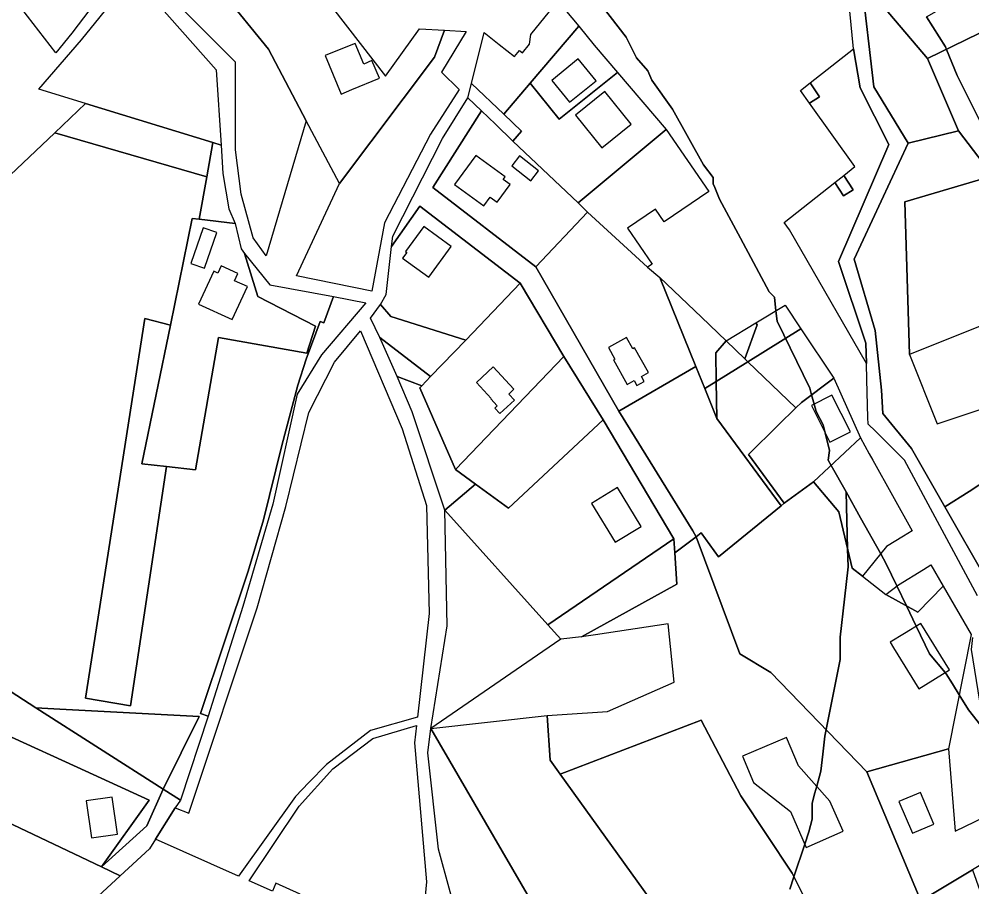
# Model space of a CAD drawing. Extents: x -477304 to -465429, y -1159113 to -1149210.
# Drawn here: x -474405.3 to -474151.4, y -1155508.6 to -1155277.3 of the extents above; entities that cross this region are included whole.
import ezdxf

# ---------------------------------------------------------------- set-up
doc = ezdxf.new("R2010")
doc.units = 0
for name, color, linetype in [('BPEJ_s', 7, 'Continuous'), ('orna_s', 7, 'Continuous'), ('PUPFL_s', 7, 'Continuous'), ('trav_porost_s', 7, 'Continuous'), ('voda_s', 7, 'Continuous'), ('zahrada_s', 7, 'Continuous')]:
    doc.layers.add(name, color=color, linetype=linetype)

msp = doc.modelspace()

# ---------------------------------------------------------------- linework, layer by layer
at = {"layer": 'BPEJ_s'}
for points in [[(-474162.69, -1155446.5), (-474166.2, -1155439.14), (-474168.8, -1155433.72), (-474171.34, -1155428.39), (-474174.17, -1155422.48), (-474175.66, -1155419.82), (-474181.02, -1155410.23), (-474184.88, -1155403.33), (-474188.88, -1155396.27), (-474189.69, -1155394.83), (-474189.27, -1155392.28), (-474190.44, -1155387.61), (-474190.97, -1155385.48), (-474192.88, -1155381.86), (-474193.42, -1155379.91), (-474194.09, -1155377.47), (-474194.58, -1155375.7), (-474203.3, -1155357.83), (-474203.58, -1155355.03), (-474203.94, -1155351.45), (-474205.43, -1155349.97), (-474213.07, -1155335.66), (-474218.61, -1155325.3), (-474219.91, -1155322.22), (-474220.31, -1155321.26), (-474220.31, -1155319.56), (-474222.86, -1155316.16), (-474231.16, -1155301.27), (-474236.69, -1155293.62), (-474237.75, -1155291.07), (-474240.73, -1155287.66), (-474243.49, -1155282.13), (-474254.76, -1155267.46)], [(-474254.76, -1155267.46), (-474243.49, -1155282.13), (-474240.73, -1155287.66), (-474237.75, -1155291.07), (-474236.69, -1155293.62), (-474231.16, -1155301.27), (-474222.86, -1155316.16), (-474220.31, -1155319.56), (-474220.31, -1155321.26), (-474219.91, -1155322.22), (-474218.61, -1155325.3), (-474213.07, -1155335.66), (-474205.43, -1155349.97), (-474203.94, -1155351.45), (-474203.58, -1155355.03), (-474203.3, -1155357.83), (-474194.58, -1155375.7), (-474194.09, -1155377.47), (-474193.42, -1155379.91), (-474192.88, -1155381.86), (-474190.97, -1155385.48), (-474190.44, -1155387.61), (-474189.27, -1155392.28), (-474189.69, -1155394.83), (-474188.88, -1155396.27), (-474184.88, -1155403.33), (-474184.5, -1155418.49), (-474184.38, -1155423.33), (-474185.36, -1155431.95), (-474186.5, -1155442.04), (-474186.5, -1155447.99), (-474190.54, -1155468.41), (-474191.09, -1155473.21), (-474191.61, -1155477.76), (-474192.72, -1155481.8), (-474193.19, -1155483.51), (-474193.94, -1155486.27), (-474193.94, -1155490.52), (-474194.38, -1155492.26), (-474194.8, -1155493.92), (-474195.9, -1155497.23)], [(-474148.87, -1155305.1), (-474155.25, -1155292.34), (-474158.15, -1155285.37), (-474158.43, -1155284.69), (-474163.43, -1155276.72), (-474149.5, -1155268.74)], [(-474163.43, -1155276.72), (-474158.43, -1155284.69), (-474158.15, -1155285.37), (-474155.25, -1155292.34), (-474148.87, -1155305.1)], [(-474199.9, -1155509.23), (-474198.81, -1155505.96), (-474195.9, -1155497.23), (-474194.8, -1155493.92), (-474194.38, -1155492.26), (-474193.94, -1155490.52), (-474193.94, -1155486.27), (-474193.19, -1155483.51), (-474192.72, -1155481.8), (-474191.61, -1155477.76), (-474191.09, -1155473.21), (-474190.54, -1155468.41), (-474186.5, -1155447.99), (-474186.5, -1155442.04), (-474185.36, -1155431.95), (-474184.38, -1155423.33), (-474184.5, -1155418.49), (-474184.88, -1155403.33), (-474181.02, -1155410.23), (-474175.66, -1155419.82), (-474174.17, -1155422.48), (-474171.34, -1155428.39)], [(-474171.34, -1155428.39), (-474168.8, -1155433.72), (-474166.2, -1155439.14), (-474162.69, -1155446.5), (-474158.5, -1155451.49), (-474158.22, -1155451.82), (-474156.58, -1155454.45), (-474154.75, -1155457.41), (-474152.27, -1155461.39), (-474148.01, -1155466.84)], [(-474148.01, -1155466.84), (-474152.27, -1155461.39), (-474154.75, -1155457.41), (-474156.58, -1155454.45), (-474158.22, -1155451.82), (-474158.5, -1155451.49), (-474162.69, -1155446.5)], [(-474195.9, -1155497.23), (-474198.81, -1155505.96), (-474199.9, -1155509.23)]]:
    msp.add_lwpolyline(points, dxfattribs=at)
at = {"layer": 'orna_s'}
for points in [[(-474305.71, -1155335.2), (-474292.42, -1155309.15), (-474285.65, -1155298.3), (-474282.02, -1155301.8), (-474295.01, -1155322.18), (-474267.57, -1155343.31), (-474245.46, -1155381.83), (-474225.77, -1155413.75), (-474224.83, -1155415.28), (-474230.55, -1155419.6), (-474230.81, -1155415.82), (-474249.67, -1155384.13), (-474260.1, -1155367.23), (-474271.73, -1155347.69), (-474298.48, -1155327.15), (-474306.01, -1155337.89)], [(-474253.76, -1155328.79), (-474237.77, -1155343.39), (-474234.55, -1155346.19), (-474224.9, -1155369.92), (-474245.46, -1155381.83), (-474267.57, -1155343.31)], [(-474295.61, -1155372.6), (-474286.26, -1155362.85), (-474271.73, -1155347.69), (-474260.1, -1155367.23), (-474288.95, -1155397.37), (-474298.44, -1155375.57), (-474297.97, -1155375.08)], [(-474234.55, -1155346.19), (-474223.39, -1155356.78), (-474216.87, -1155363.05), (-474219.6, -1155366.29), (-474219.5, -1155373.91), (-474222.54, -1155375.8), (-474224.9, -1155369.92)], [(-474306.22, -1155356.59), (-474286.26, -1155362.85), (-474295.61, -1155372.6), (-474309.18, -1155362.13), (-474311.67, -1155356.98), (-474308.92, -1155353.4)], [(-474309.18, -1155362.13), (-474295.61, -1155372.6), (-474297.97, -1155375.08), (-474304.54, -1155372.56)], [(-474241.7, -1155365.17), (-474243.4, -1155362.2), (-474248.17, -1155364.84), (-474246.5, -1155367.91), (-474246.9, -1155368.12), (-474243.26, -1155374.67), (-474241.4, -1155373.66), (-474240.62, -1155375), (-474238.68, -1155373.94), (-474239.45, -1155372.56), (-474237.59, -1155371.48), (-474241.26, -1155364.97)], [(-474274.88, -1155407.67), (-474283.63, -1155401.26), (-474288.95, -1155397.37), (-474260.1, -1155367.23), (-474249.67, -1155384.13)], [(-474277.87, -1155380.38), (-474278.51, -1155380.97), (-474277.17, -1155382.45), (-474273.29, -1155378.86), (-474274.78, -1155377.26), (-474273.4, -1155375.96), (-474278.94, -1155369.99), (-474283.41, -1155374.17), (-474279.45, -1155378.41), (-474279.59, -1155378.54)], [(-474202.22, -1155407.05), (-474218.85, -1155420.63), (-474223.5, -1155414.28), (-474224.83, -1155415.28), (-474225.77, -1155413.75), (-474245.46, -1155381.83), (-474224.9, -1155369.92), (-474222.54, -1155375.8), (-474219.36, -1155383.72)], [(-474219.5, -1155373.91), (-474219.36, -1155383.72), (-474222.54, -1155375.8)], [(-474274.88, -1155407.67), (-474249.67, -1155384.13), (-474230.81, -1155415.82), (-474264.36, -1155438.75), (-474291.79, -1155408.17), (-474283.63, -1155401.26)], [(-474245.83, -1155402.18), (-474252.76, -1155406.42), (-474246.43, -1155416.76), (-474239.51, -1155412.52)], [(-474255.41, -1155441.93), (-474260.91, -1155442.55), (-474264.36, -1155438.75), (-474230.81, -1155415.82), (-474230.55, -1155419.6), (-474229.97, -1155427.96)], [(-474261.06, -1155478.58), (-474233.74, -1155516.6), (-474211.99, -1155542.26), (-474209.38, -1155540.77), (-474191.72, -1155562.64), (-474223.51, -1155570.41), (-474303.86, -1155597.03), (-474306.99, -1155591.51), (-474304.9, -1155568.75), (-474300.52, -1155555.74), (-474293.27, -1155545.65), (-474261.99, -1155524.17), (-474295.53, -1155466.42), (-474264.56, -1155462.95), (-474263.75, -1155474.83)], [(-474223.55, -1155464.18), (-474212.93, -1155484.37), (-474199.3, -1155504.99), (-474187.72, -1155528.03), (-474209.38, -1155540.77), (-474211.99, -1155542.26), (-474233.74, -1155516.6), (-474261.06, -1155478.58)], [(-474295.53, -1155466.42), (-474261.99, -1155524.17), (-474293.27, -1155545.65), (-474287.87, -1155531.73), (-474287.26, -1155521.3), (-474293.5, -1155498.56), (-474296.38, -1155472.9)]]:
    msp.add_lwpolyline(points, close=True, dxfattribs=at)
at = {"layer": 'PUPFL_s'}
for points in [[(-473936.25, -1155441.13), (-473958.02, -1155466.58), (-473982.93, -1155444.75), (-473987.35, -1155440.62), (-473986.01, -1155437.92), (-473994.45, -1155427.06), (-474015.44, -1155411.4), (-474031.56, -1155375.19), (-474038.03, -1155364.8), (-474054.27, -1155343.37), (-474067.95, -1155325.17), (-474098.97, -1155288.37), (-474142.77, -1155277.87), (-474163.21, -1155287.84), (-474180.75, -1155267.01), (-474186.31, -1155262.83), (-474179.16, -1155257.17), (-474165.03, -1155258.75), (-474147.1, -1155264.13), (-474102.84, -1155272.03), (-474057.85, -1155306.59), (-473987.32, -1155391.49)], [(-474168.35, -1155310.34), (-474177.49, -1155295.34), (-474180.75, -1155267.01), (-474163.21, -1155287.84), (-474154.94, -1155307.08)], [(-474288.95, -1155397.37), (-474283.63, -1155401.26), (-474291.79, -1155408.17), (-474300.53, -1155381.97), (-474304.54, -1155372.56), (-474297.97, -1155375.08), (-474298.44, -1155375.57)], [(-474295.53, -1155466.42), (-474291.21, -1155439.01), (-474291.79, -1155408.17), (-474264.36, -1155438.75), (-474260.91, -1155442.55), (-474265.72, -1155445.87)]]:
    msp.add_lwpolyline(points, close=True, dxfattribs=at)
at = {"layer": 'trav_porost_s'}
for points in [[(-474376.81, -1155262.03), (-474391.19, -1155281.05), (-474395.5, -1155286.28), (-474418.22, -1155256.91), (-474429.36, -1155245.9), (-474424.55, -1155242.13), (-474424.17, -1155240.52), (-474410.57, -1155228.74), (-474408.81, -1155227), (-474405.7, -1155224.09), (-474392.24, -1155238.58), (-474412.2, -1155252), (-474393.93, -1155274.52), (-474384.36, -1155266.09), (-474371, -1155254.34)], [(-474294.61, -1155287.44), (-474319.89, -1155321.15), (-474328.73, -1155304.38), (-474338.79, -1155285.31), (-474350.99, -1155270.31), (-474346.24, -1155266.62), (-474337.52, -1155259.85), (-474334.66, -1155257.63), (-474328.52, -1155265.54), (-474307.6, -1155292.5), (-474298.6, -1155279.91), (-474291.91, -1155280.3)], [(-474351.45, -1155310.92), (-474353.64, -1155310.24), (-474387.54, -1155299.8), (-474399.99, -1155295.96), (-474388.65, -1155282.83), (-474374.84, -1155265.77), (-474352.75, -1155290.82)], [(-474339.42, -1155340.38), (-474342.9, -1155335.58), (-474346.09, -1155323.97), (-474347.56, -1155312.12), (-474347.64, -1155288.78), (-474366.21, -1155270.09), (-474356.61, -1155274.26), (-474350.99, -1155270.31), (-474338.79, -1155285.31), (-474328.73, -1155304.38)], [(-474256.15, -1155279.21), (-474252.02, -1155284.28), (-474245.79, -1155291.57), (-474261.34, -1155303.99), (-474269.08, -1155294.42)], [(-474113.4, -1155363.78), (-474145.75, -1155319.1), (-474154.94, -1155307.08), (-474163.21, -1155287.84), (-474142.77, -1155277.87), (-474098.97, -1155288.37), (-474067.95, -1155325.17), (-474054.27, -1155343.37), (-474060.08, -1155346.85), (-474109.05, -1155376.17)], [(-474286.09, -1155280.64), (-474292.7, -1155291.42), (-474288, -1155296.06), (-474295.63, -1155308.01), (-474307.86, -1155331.63), (-474311.23, -1155349.79), (-474331.37, -1155345.75), (-474319.89, -1155321.15), (-474294.61, -1155287.44), (-474291.91, -1155280.3)], [(-474315.74, -1155283.77), (-474320.89, -1155285.88), (-474323.71, -1155286.99), (-474319.46, -1155297.33), (-474316.58, -1155296.09), (-474309.24, -1155293.01), (-474311.24, -1155288.36), (-474313.39, -1155289.3)], [(-474258.56, -1155299.48), (-474251.52, -1155293.72), (-474256.26, -1155287.9), (-474263.27, -1155293.65)], [(-474353.64, -1155310.24), (-474355.26, -1155319.34), (-474395.78, -1155307.6), (-474387.54, -1155299.8)], [(-474154.94, -1155307.08), (-474145.75, -1155319.1), (-474169.22, -1155326.04), (-474168.01, -1155366.67), (-474160.62, -1155385.17), (-474132.62, -1155375.82), (-474115.84, -1155369.1), (-474145.75, -1155319.1), (-474113.4, -1155363.78), (-474109.05, -1155376.17), (-474129.43, -1155388.41), (-474152.13, -1155403.19), (-474158.55, -1155407.32), (-474167.46, -1155391.78), (-474175.07, -1155382.4), (-474175.42, -1155376.19), (-474177.14, -1155360.33), (-474182.71, -1155341.26), (-474168.35, -1155310.34)], [(-474349.37, -1155327.88), (-474347.68, -1155331.82), (-474357.29, -1155330.67), (-474355.26, -1155319.34), (-474353.64, -1155310.24), (-474351.45, -1155310.92), (-474350.96, -1155318.45)], [(-474139.41, -1155355.24), (-474168.01, -1155366.67), (-474169.22, -1155326.04), (-474145.75, -1155319.1), (-474115.84, -1155369.1), (-474132.62, -1155375.82), (-474123.23, -1155371.63), (-474129.07, -1155358.82), (-474134.67, -1155361.26), (-474130.94, -1155369.49), (-474134.72, -1155371.2)], [(-474326.26, -1155359.13), (-474328.56, -1155366.32), (-474352.11, -1155362.2), (-474358.22, -1155397.47), (-474366.01, -1155396.6), (-474372.53, -1155395.88), (-474364.96, -1155358.86), (-474359.16, -1155330.45), (-474357.29, -1155330.67), (-474347.68, -1155331.82), (-474346.1, -1155338.56), (-474345.2, -1155339.8), (-474341.67, -1155351.29)], [(-474352.6, -1155334.2), (-474356.24, -1155332.95), (-474359.5, -1155342.45), (-474355.86, -1155343.7)], [(-474347.88, -1155347.03), (-474347.01, -1155345.11), (-474351.4, -1155343.1), (-474352.27, -1155345.03), (-474353.41, -1155344.51), (-474357.47, -1155353.29), (-474348.45, -1155357.41), (-474344.44, -1155348.6)], [(-474312.88, -1155352.91), (-474324.72, -1155366.77), (-474331.18, -1155377.25), (-474337.69, -1155406.61), (-474345.64, -1155433.88), (-474354.86, -1155463.07), (-474356.92, -1155462.42), (-474350.45, -1155443.03), (-474344.24, -1155424.45), (-474340.15, -1155410.81), (-474335.22, -1155390.97), (-474331, -1155374.87), (-474328.78, -1155367.97), (-474325.04, -1155357.88), (-474324.04, -1155358.26), (-474321.5, -1155351.27)], [(-474366.01, -1155396.6), (-474375.57, -1155460.39), (-474387.58, -1155458.32), (-474371.73, -1155357.13), (-474364.96, -1155358.86), (-474372.53, -1155395.88)], [(-474328.06, -1155382.2), (-474321.24, -1155368.73), (-474314.3, -1155360.4), (-474303.22, -1155386.54), (-474296.71, -1155406.95), (-474295.99, -1155435.78), (-474299.12, -1155463.35), (-474311.6, -1155466.89), (-474323.31, -1155475.96), (-474328.06, -1155480.81), (-474331.65, -1155484.54), (-474346.77, -1155505.76), (-474368.93, -1155495.93), (-474363.64, -1155487.58), (-474360.03, -1155488.94), (-474341.86, -1155434.19), (-474334.18, -1155407.21)], [(-474219.6, -1155366.29), (-474216.87, -1155363.05), (-474211.89, -1155367.84), (-474211.04, -1155368.66), (-474219.5, -1155373.91)], [(-474201.36, -1155406.31), (-474202.22, -1155407.05), (-474219.36, -1155383.72), (-474219.5, -1155373.91), (-474211.04, -1155368.66), (-474198.26, -1155380.92), (-474202.97, -1155385.52), (-474210.92, -1155393.37)], [(-474147.15, -1155432.58), (-474147.27, -1155426.99), (-474158.55, -1155407.32), (-474152.13, -1155403.19), (-474129.43, -1155388.41), (-474112.43, -1155412.79), (-474119.48, -1155416.81), (-474123.97, -1155409.04), (-474127.49, -1155403.08), (-474136.87, -1155408.55), (-474146.4, -1155414.1), (-474143.26, -1155419.57), (-474132.35, -1155424.15)], [(-474224.83, -1155415.28), (-474223.5, -1155414.28), (-474218.85, -1155420.63), (-474202.22, -1155407.05), (-474201.36, -1155406.31), (-474193.55, -1155400.64), (-474186.84, -1155408.65), (-474183.28, -1155423.62), (-474180.49, -1155425.81), (-474174.29, -1155430.69), (-474165.75, -1155435.4), (-474158.99, -1155428.49), (-474151.52, -1155441.36), (-474157.64, -1155471.79), (-474179.4, -1155477.97), (-474204.97, -1155451.5), (-474213.18, -1155446.51)], [(-474255.41, -1155441.93), (-474229.97, -1155427.96), (-474230.55, -1155419.6), (-474224.83, -1155415.28), (-474213.18, -1155446.51), (-474204.97, -1155451.5), (-474179.4, -1155477.97), (-474164.95, -1155512.37), (-474168.59, -1155514.57), (-474183.95, -1155525.81), (-474187.72, -1155528.03), (-474199.3, -1155504.99), (-474212.93, -1155484.37), (-474223.55, -1155464.18), (-474261.06, -1155478.58), (-474263.75, -1155474.83), (-474264.56, -1155462.95), (-474260.51, -1155462.66), (-474248.44, -1155461.85), (-474230.7, -1155454.05), (-474232.27, -1155438.52), (-474251.63, -1155441.4)], [(-474169.34, -1155441.08), (-474173.12, -1155443.41), (-474172.23, -1155444.86), (-474165.48, -1155455.8), (-474157.31, -1155450.76), (-474164.95, -1155438.37)], [(-474400.8, -1155460.86), (-474366.84, -1155482.6), (-474371.19, -1155492.37), (-474383.31, -1155503.28), (-474370.64, -1155485.53), (-474389.82, -1155476.71), (-474407.3, -1155468.67), (-474416.12, -1155487.76), (-474430.52, -1155480.62), (-474412.53, -1155453.32)], [(-474394.45, -1155461.21), (-474357.31, -1155463.2), (-474366.84, -1155482.6), (-474400.8, -1155460.86)], [(-474343.98, -1155507), (-474330.6, -1155487.08), (-474321.63, -1155477.13), (-474311.01, -1155469.09), (-474299.38, -1155465.62), (-474299.9, -1155470.25), (-474296.68, -1155507.23), (-474297.62, -1155516.59), (-474292.89, -1155527.89), (-474295.45, -1155541.42), (-474302.8, -1155553.51), (-474309.02, -1155570.06), (-474315.02, -1155603.21), (-474350.05, -1155561.34), (-474351.74, -1155559.32), (-474364.24, -1155538.3), (-474346.46, -1155529.33), (-474338.74, -1155511.92), (-474332.27, -1155514.78), (-474330.39, -1155510.52), (-474336.85, -1155507.66), (-474337.78, -1155509.75)], [(-474389.82, -1155476.71), (-474370.64, -1155485.53), (-474383.31, -1155503.28), (-474416.12, -1155487.76), (-474407.3, -1155468.67)], [(-474199.74, -1155488.49), (-474195.52, -1155498.1), (-474185.69, -1155493.78), (-474189.23, -1155485.72), (-474197.58, -1155476.33), (-474200.78, -1155468.78), (-474212.52, -1155473.76), (-474209.54, -1155480.76)], [(-474179.4, -1155477.97), (-474157.64, -1155471.79), (-474155.8, -1155493.77), (-474142.73, -1155487.46), (-474136.98, -1155495.49), (-474151.19, -1155504.07), (-474164.95, -1155512.37)], [(-474401.85, -1155530.58), (-474408.99, -1155534.29), (-474414.63, -1155538), (-474429.5, -1155539.88), (-474452.76, -1155552.99), (-474461, -1155560.62), (-474466.04, -1155555.06), (-474420.88, -1155510.09), (-474441.09, -1155497.42), (-474430.52, -1155480.62), (-474416.12, -1155487.76), (-474383.31, -1155503.28), (-474378.32, -1155505.64), (-474388.82, -1155515.35)], [(-474370.51, -1155498.43), (-474378.32, -1155505.64), (-474383.31, -1155503.28), (-474371.19, -1155492.37), (-474366.84, -1155482.6), (-474362.29, -1155485.51), (-474363.64, -1155487.58), (-474368.93, -1155495.93)], [(-474379.07, -1155494.6), (-474380.43, -1155484.72), (-474387.4, -1155485.7), (-474386.01, -1155495.56)], [(-474167.21, -1155494.32), (-474161.5, -1155491.9), (-474165.02, -1155483.44), (-474170.8, -1155485.85)], [(-474144.43, -1155555.14), (-474145.58, -1155570.4), (-474142.92, -1155584.13), (-474146.56, -1155586.94), (-474163.44, -1155559.72), (-474183.95, -1155525.81), (-474168.59, -1155514.57), (-474164.95, -1155512.37), (-474151.19, -1155504.07), (-474134.59, -1155550.86)]]:
    msp.add_lwpolyline(points, close=True, dxfattribs=at)
msp.add_lwpolyline([(-474480.52, -1155387.83), (-474395.78, -1155307.6), (-474355.26, -1155319.34), (-474357.29, -1155330.67), (-474359.16, -1155330.45), (-474364.96, -1155358.86), (-474371.73, -1155357.13), (-474387.58, -1155458.32), (-474375.57, -1155460.39), (-474366.01, -1155396.6), (-474358.22, -1155397.47), (-474352.11, -1155362.2), (-474328.56, -1155366.32), (-474326.26, -1155359.13), (-474341.67, -1155351.29), (-474345.2, -1155339.8), (-474338.46, -1155348.11), (-474321.5, -1155351.27), (-474324.04, -1155358.26), (-474325.04, -1155357.88), (-474328.78, -1155367.97), (-474331, -1155374.87), (-474335.22, -1155390.97), (-474340.15, -1155410.81), (-474344.24, -1155424.45), (-474350.45, -1155443.03), (-474356.92, -1155462.42), (-474354.86, -1155463.07), (-474362.29, -1155485.51), (-474366.84, -1155482.6), (-474357.31, -1155463.2), (-474394.45, -1155461.21), (-474400.8, -1155460.86), (-474412.53, -1155453.32)], dxfattribs=at)
at = {"layer": 'voda_s'}
for points in [[(-474411.68, -1155121.4), (-474396.22, -1155117.02), (-474364.41, -1155128.36), (-474336.52, -1155136.87), (-474304.95, -1155146.17), (-474298.72, -1155152.93), (-474298.28, -1155168.68), (-474284.41, -1155190.51), (-474272.44, -1155209.36), (-474255.29, -1155228.72), (-474239.48, -1155236.03), (-474210.11, -1155253.66), (-474186.31, -1155262.83), (-474180.75, -1155267.01), (-474177.49, -1155295.34), (-474168.35, -1155310.34), (-474182.71, -1155341.26), (-474177.14, -1155360.33), (-474175.42, -1155376.19), (-474175.07, -1155382.4), (-474167.46, -1155391.78), (-474158.55, -1155407.32), (-474147.27, -1155426.99)], [(-474149.84, -1155431.01), (-474169.33, -1155394.87), (-474177.09, -1155387.18), (-474179.02, -1155385.26), (-474179.07, -1155383.49), (-474179.36, -1155373.45), (-474179.48, -1155369.12), (-474179.64, -1155363.7), (-474186.88, -1155341.96), (-474173.53, -1155310.76), (-474181.13, -1155295.67), (-474182.93, -1155285.27), (-474184.52, -1155268.75)], [(-474145.29, -1155483.89), (-474151.45, -1155445.36), (-474151.09, -1155442.16)]]:
    msp.add_lwpolyline(points, dxfattribs=at)
at = {"layer": 'zahrada_s'}
for points in [[(-474276.08, -1155302.67), (-474284.7, -1155294.48), (-474281.32, -1155280.87), (-474277.3, -1155284.04), (-474273.21, -1155287.26), (-474271.91, -1155285.68), (-474271.09, -1155286.34), (-474269.28, -1155284), (-474268.94, -1155281.4), (-474262.76, -1155273.86), (-474261.68, -1155272.54), (-474256.15, -1155279.21), (-474269.08, -1155294.42)], [(-474173.53, -1155310.76), (-474186.88, -1155341.96), (-474179.64, -1155363.7), (-474179.48, -1155369.12), (-474199.96, -1155333.5), (-474201.36, -1155331.54), (-474187.9, -1155320.89), (-474185.55, -1155324.45), (-474183.05, -1155322.79), (-474185.51, -1155319), (-474182.53, -1155316.64), (-474194.67, -1155299.68), (-474192.02, -1155297.99), (-474194.48, -1155294.33), (-474182.93, -1155285.27), (-474181.13, -1155295.67)], [(-474276.08, -1155302.67), (-474269.08, -1155294.42), (-474261.34, -1155303.99), (-474245.79, -1155291.57), (-474232.82, -1155306.74), (-474256.31, -1155326.32), (-474273.67, -1155309.87), (-474271.36, -1155307.16)], [(-474282.02, -1155301.8), (-474285.65, -1155298.3), (-474284.7, -1155294.48), (-474276.08, -1155302.67), (-474271.36, -1155307.16), (-474273.67, -1155309.87), (-474278.35, -1155305.34)], [(-474194.48, -1155294.33), (-474192.02, -1155297.99), (-474194.67, -1155299.68), (-474197.06, -1155296.35)], [(-474242.17, -1155305.3), (-474249.14, -1155296.6), (-474257.02, -1155302.92), (-474249.95, -1155311.63)], [(-474278.35, -1155305.34), (-474273.67, -1155309.87), (-474256.31, -1155326.32), (-474253.76, -1155328.79), (-474267.57, -1155343.31), (-474295.01, -1155322.18), (-474282.02, -1155301.8)], [(-474243.11, -1155333.04), (-474236.6, -1155342.61), (-474237.77, -1155343.39), (-474253.76, -1155328.79), (-474256.31, -1155326.32), (-474232.82, -1155306.74), (-474221.51, -1155323.26), (-474233.41, -1155331.34), (-474235.68, -1155327.99)], [(-474279.71, -1155324.74), (-474277.86, -1155326.1), (-474274.42, -1155321.41), (-474276.28, -1155320.05), (-474275.78, -1155319.36), (-474283.58, -1155313.66), (-474289.26, -1155321.41), (-474281.46, -1155327.12)], [(-474266.84, -1155317.72), (-474271.9, -1155313.73), (-474274, -1155316.39), (-474268.93, -1155320.38)], [(-474185.51, -1155319), (-474183.05, -1155322.79), (-474185.55, -1155324.45), (-474187.9, -1155320.89)], [(-474286.26, -1155362.85), (-474306.22, -1155356.59), (-474308.92, -1155353.4), (-474307.45, -1155350.74), (-474306.01, -1155337.89), (-474298.48, -1155327.15), (-474271.73, -1155347.69)], [(-474303.08, -1155341.05), (-474296.09, -1155346.12), (-474290.12, -1155337.94), (-474297.44, -1155332.59), (-474302.33, -1155339.29), (-474301.98, -1155339.54)], [(-474208.91, -1155358.24), (-474201.13, -1155353.55), (-474196.93, -1155359.89), (-474211.04, -1155368.66), (-474211.89, -1155367.84), (-474208.61, -1155358.76)], [(-474208.61, -1155358.76), (-474211.89, -1155367.84), (-474216.87, -1155363.05), (-474208.91, -1155358.24)], [(-474211.04, -1155368.66), (-474196.93, -1155359.89), (-474188.2, -1155373.04), (-474196.75, -1155379.46), (-474198.26, -1155380.92)], [(-474202.97, -1155385.52), (-474198.26, -1155380.92), (-474196.75, -1155379.46), (-474188.2, -1155373.04), (-474181.04, -1155388.94), (-474193.55, -1155400.64), (-474201.36, -1155406.31), (-474210.92, -1155393.37)], [(-474183.74, -1155387.29), (-474188.72, -1155377.53), (-474194.15, -1155380.28), (-474189.19, -1155390.07)], [(-474183.28, -1155423.62), (-474186.84, -1155408.65), (-474193.55, -1155400.64), (-474181.04, -1155388.94), (-474178.73, -1155393.14), (-474177.75, -1155394.89), (-474167.3, -1155413.75), (-474169.62, -1155415.16), (-474174.09, -1155417.88), (-474180.49, -1155425.81)], [(-474162.28, -1155422.81), (-474158.99, -1155428.49), (-474165.75, -1155435.4), (-474174.29, -1155430.69), (-474170.94, -1155428.08), (-474164.24, -1155424.01)]]:
    msp.add_lwpolyline(points, close=True, dxfattribs=at)

doc.saveas('drawing.dxf')
